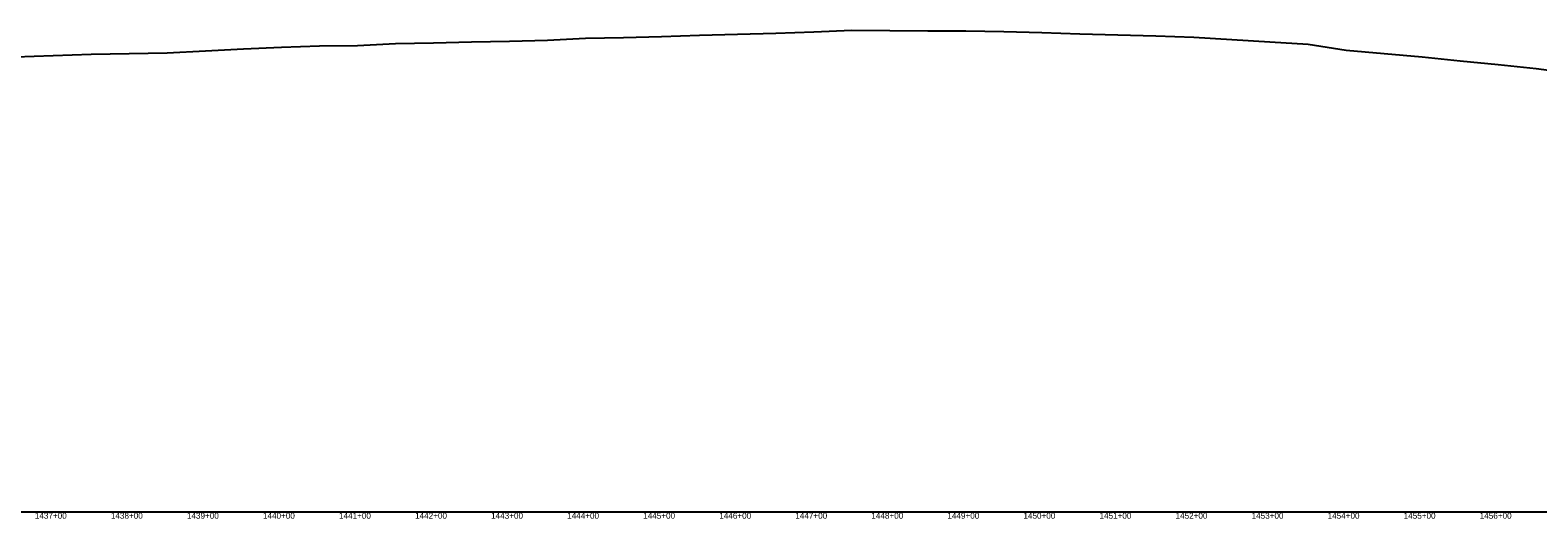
# Model space of a CAD drawing. Extents: x -3793 to 50787, y -1075 to 6138.
# Drawn here: x 29275 to 31258, y 4991 to 5633 of the extents above; entities that cross this region are included whole.
import ezdxf

# ---------------------------------------------------------------- set-up
doc = ezdxf.new("R2010")
doc.units = 0
for name, color, linetype in [('RD_DDB_Profile_EX', 7, 'Continuous'), ('RD_DDB_StaTX', 7, 'Continuous'), ('RD_GPK_Profile_Cell', 7, 'Continuous')]:
    doc.layers.add(name, color=color, linetype=linetype)

msp = doc.modelspace()

# ---------------------------------------------------------------- linework, layer by layer
at = {"layer": 'RD_DDB_Profile_EX'}
msp.add_lwpolyline([(29255.29, 5598.252495), (29305.29, 5599.73578), (29355.29, 5601.578345), (29405.29, 5602.680685), (29455.29, 5603.552725), (29505.29, 5606.22074), (29555.29, 5608.86527), (29605.29, 5611.00402), (29655.29, 5612.45015), (29705.29, 5613.16664), (29755.29, 5615.825315), (29805.29, 5616.453545), (29855.29, 5617.7675), (29905.29, 5618.896225), (29955.29, 5620.10874), (30005.29, 5622.523915), (30055.29, 5623.61045), (30105.29, 5624.89046), (30155.29, 5626.752875), (30205.29, 5627.76439), (30255.29, 5629.41321), (30305.29, 5631.107575), (30355.29, 5633.205835), (30405.29, 5632.82801), (30455.29, 5632.38421), (30505.29, 5632.45973), (30555.29, 5631.611855), (30605.29, 5630.084415), (30655.29, 5628.590705), (30705.29, 5627.28669), (30755.29, 5625.626305), (30805.29, 5623.96423), (30855.29, 5621.054245), (30905.29, 5618.003855), (30955.29, 5614.80597), (31005.29, 5606.787475), (31055.29, 5602.41687), (31105.29, 5597.95367), (31155.29, 5592.83352), (31205.29, 5588.167435), (31255.29, 5582.64188), (31305.29, 5576.171165)], dxfattribs=at)
at = {"layer": 'RD_GPK_Profile_Cell'}
msp.add_line((1000, 5000), (44802.949908, 5000), dxfattribs=at)

# ---------------------------------------------------------------- texts
at = {"layer": 'RD_DDB_StaTX'}
for s, p in [('1437+00', (29281.085471, 4991)), ('1437+00', (29281.085471, 4991)), ('1438+00', (29381.085471, 4991)), ('1438+00', (29381.085471, 4991)), ('1439+00', (29481.085471, 4991)), ('1439+00', (29481.085471, 4991)), ('1440+00', (29581.085471, 4991)), ('1440+00', (29581.085471, 4991)), ('1441+00', (29681.085471, 4991)), ('1441+00', (29681.085471, 4991)), ('1442+00', (29781.085471, 4991)), ('1442+00', (29781.085471, 4991)), ('1443+00', (29881.085471, 4991)), ('1443+00', (29881.085471, 4991)), ('1444+00', (29981.085471, 4991)), ('1444+00', (29981.085471, 4991)), ('1445+00', (30081.085471, 4991)), ('1445+00', (30081.085471, 4991)), ('1446+00', (30181.085471, 4991)), ('1446+00', (30181.085471, 4991)), ('1447+00', (30281.085471, 4991)), ('1447+00', (30281.085471, 4991)), ('1448+00', (30381.085471, 4991)), ('1448+00', (30381.085471, 4991)), ('1449+00', (30481.085471, 4991)), ('1449+00', (30481.085471, 4991)), ('1450+00', (30581.085471, 4991)), ('1450+00', (30581.085471, 4991)), ('1451+00', (30681.085471, 4991)), ('1451+00', (30681.085471, 4991)), ('1452+00', (30781.085471, 4991)), ('1452+00', (30781.085471, 4991)), ('1453+00', (30881.085471, 4991)), ('1453+00', (30881.085471, 4991)), ('1454+00', (30981.085471, 4991)), ('1454+00', (30981.085471, 4991)), ('1455+00', (31081.085471, 4991)), ('1455+00', (31081.085471, 4991)), ('1456+00', (31181.085471, 4991)), ('1456+00', (31181.085471, 4991))]:
    msp.add_text(s, height=8, dxfattribs=at).set_placement(p)

doc.saveas('drawing.dxf')
